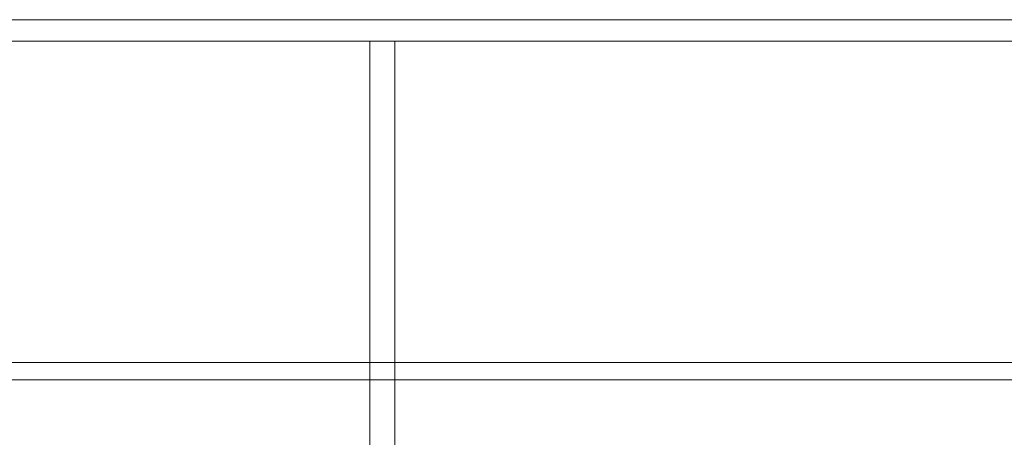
# Model space of a CAD drawing. Header units: millimetres. Extents: x -3490 to 61924, y -72580 to 6847.
# Tile 368 of 656: x -508 to 872, y -32286 to -31700. Entities that reach past the tile are written whole.
import ezdxf

# ---------------------------------------------------------------- set-up
doc = ezdxf.new("R2010")
doc.units = ezdxf.units.MM
doc.layers.add('frontal_C03', color=7, linetype='Continuous', lineweight=0)
doc.layers.add('frontal_tolva', color=7, linetype='Continuous', lineweight=0)

msp = doc.modelspace()

# ---------------------------------------------------------------- linework, layer by layer
at = {"layer": 'frontal_C03'}
for p, q in [((-1300, -32181.172), (1300, -32181.172)), ((1300, -32205.534), (-1300, -32205.534))]:
    msp.add_line(p, q, dxfattribs=at)
at = {"layer": 'frontal_tolva'}
for p, q in [((-1725, -31700), (1725, -31700)), ((-1725, -31730), (1725, -31730)), ((-17.5, -32700), (-17.5, -31730)), ((-17.5, -31730), (17.5, -31730)), ((17.5, -32700), (17.5, -31730))]:
    msp.add_line(p, q, dxfattribs=at)

doc.saveas('drawing.dxf')
